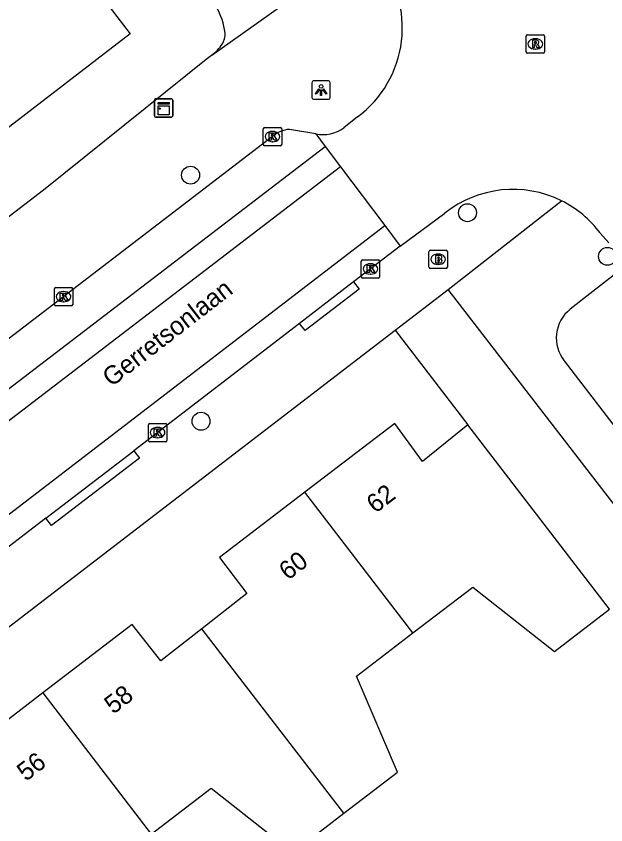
# Model space of a CAD drawing. Extents: x 159353 to 160616, y 385893 to 387321.
# Drawn here: x 160102.59 to 160134.73, y 386621.17 to 386665.26 of the extents above; entities that cross this region are included whole.
import ezdxf

# ---------------------------------------------------------------- set-up
doc = ezdxf.new("R2010")
doc.units = 0
for name, color, linetype in [('IMGEO_Boom', 7, 'Continuous'), ('IMGEO_Brandkraan', 7, 'Continuous'), ('IMGEO_Groenvoorziening', 7, 'Continuous'), ('IMGEO_Kast', 7, 'Continuous'), ('IMGEO_Kolk', 7, 'Continuous'), ('IMGEO_Lichtpunt', 7, 'Continuous'), ('IMGEO_Openbare_ruimte_label', 7, 'Continuous'), ('IMGEO_Pand', 7, 'Continuous'), ('IMGEO_Pand_nummerreeks', 7, 'Continuous'), ('IMGEO_Rijbaan_lokaal_gesloten', 7, 'Continuous'), ('IMGEO_Rijbaan_lokaal_open', 7, 'Continuous'), ('IMGEO_Rioolput', 7, 'Continuous'), ('IMGEO_Voetpad_open', 7, 'Continuous')]:
    doc.layers.add(name, color=color, linetype=linetype)

msp = doc.modelspace()

# ---------------------------------------------------------------- linework, layer by layer
at = {"layer": 'IMGEO_Boom'}
for centre in [(160112.095, 386656.59), (160127.191, 386654.541), (160134.823, 386652.162), (160112.665, 386643.17)]:
    msp.add_circle(centre, 0.489, dxfattribs=at)
at = {"layer": 'IMGEO_Brandkraan'}
for p, q in [((160125.093, 386651.578), (160125.093, 386652.43)), ((160125.168, 386652.504), (160126.02, 386652.504)), ((160126.094, 386652.43), (160126.094, 386651.578)), ((160125.581, 386652.284), (160125.606, 386652.284)), ((160126.02, 386651.504), (160125.168, 386651.504)), ((160125.604, 386651.724), (160125.579, 386651.724))]:
    msp.add_line(p, q, dxfattribs=at)
for points in [[(160125.093, 386651.578), (160125.093, 386652.43)], [(160125.168, 386652.504), (160126.02, 386652.504)], [(160126.094, 386652.43), (160126.094, 386651.578)], [(160125.441, 386652.204), (160125.441, 386651.804), (160125.654, 386651.804)], [(160125.672, 386652.204), (160125.441, 386652.204)], [(160125.62, 386652.123), (160125.566, 386652.123), (160125.566, 386652.047)], [(160125.566, 386652.047), (160125.619, 386652.047)], [(160125.628, 386651.971), (160125.566, 386651.971), (160125.566, 386651.89)], [(160126.02, 386651.504), (160125.168, 386651.504)], [(160125.566, 386651.89), (160125.628, 386651.89)]]:
    msp.add_lwpolyline(points, dxfattribs=at)
for centre, radius, start, end in [((160125.17, 386652.428), 0.0765, 91.552, 178.448), ((160125.17, 386652.428), 0.0765, 91.552, 178.448), ((160126.018, 386652.428), 0.0765, 1.552, 88.448), ((160126.018, 386652.428), 0.0765, 1.552, 88.448), ((160125.621, 386652.085), 0.0379, 267.8285, 90.9355), ((160125.629, 386651.93), 0.0404, 269.8759, 90.5077), ((160125.676, 386652.059), 0.145, 59.4692, 91.5367), ((160125.701, 386652.106), 0.0922, 285.5137, 58.1501), ((160125.706, 386651.914), 0.105, 301.3115, 78.989), ((160125.17, 386651.58), 0.0765, 181.552, 268.448), ((160125.17, 386651.58), 0.0765, 181.552, 268.448), ((160125.66, 386652.055), 0.251, 268.6676, 293.5347), ((160126.018, 386651.58), 0.0765, 271.552, 358.448), ((160126.018, 386651.58), 0.0765, 271.552, 358.448)]:
    msp.add_arc(centre, radius, start, end, dxfattribs=at)
for centre, major_axis, ratio, start_param, end_param in [((160125.58, 386652.004), (-0.387, 0.002), 0.722429, 4.712389, 7.853982), ((160125.605, 386652.004), (-0.39, 0.002), 0.717154, 1.570796, 4.712389)]:
    msp.add_ellipse(centre, major_axis=major_axis, ratio=ratio, start_param=start_param, end_param=end_param, dxfattribs=at)
at = {"layer": 'IMGEO_Groenvoorziening'}
msp.add_lwpolyline([(160123.252, 386648.14), (160127.209, 386642.984)], dxfattribs=at)
at = {"layer": 'IMGEO_Kast'}
for p, q in [((160110.201, 386660.755), (160111.042, 386660.755)), ((160111.042, 386660.755), (160110.201, 386660.755)), ((160110.126, 386659.83), (160110.126, 386660.671)), ((160110.126, 386660.671), (160110.126, 386659.83)), ((160111.126, 386660.68), (160111.126, 386659.839)), ((160111.126, 386659.839), (160111.126, 386660.68)), ((160111.051, 386659.755), (160110.21, 386659.755)), ((160110.21, 386659.755), (160111.051, 386659.755))]:
    msp.add_line(p, q, dxfattribs=at)
for points in [[(160110.321, 386660.545), (160110.921, 386660.545), (160110.921, 386660.46), (160110.321, 386660.46), (160110.321, 386660.545)], [(160110.321, 386660.37), (160110.921, 386660.37), (160110.921, 386659.881), (160110.321, 386659.881), (160110.321, 386660.37)]]:
    msp.add_lwpolyline(points, dxfattribs=at)
msp.add_circle((160110.405, 386660.219), 0.0377, dxfattribs=at)
for centre, start, end in [((160110.204, 386660.677), 92.4484, 184.2845), ((160110.204, 386660.677), 92.4484, 184.2845), ((160111.048, 386660.677), 2.4484, 94.2845), ((160111.048, 386660.677), 2.4484, 94.2845), ((160110.204, 386659.833), 182.4484, 274.2845), ((160110.204, 386659.833), 182.4484, 274.2845), ((160111.048, 386659.833), 272.4484, 4.2845), ((160111.048, 386659.833), 272.4484, 4.2845)]:
    msp.add_arc(centre, 0.0779, start, end, dxfattribs=at)
at = {"layer": 'IMGEO_Kolk'}
for p, q in [((160116.061, 386658.267), (160116.061, 386659.119)), ((160116.136, 386659.193), (160116.988, 386659.193)), ((160117.062, 386659.119), (160117.062, 386658.267)), ((160116.549, 386658.973), (160116.574, 386658.973)), ((160116.988, 386658.193), (160116.136, 386658.193)), ((160116.572, 386658.413), (160116.547, 386658.413)), ((160121.476, 386651.977), (160122.328, 386651.977)), ((160121.401, 386651.051), (160121.401, 386651.903)), ((160121.889, 386651.757), (160121.914, 386651.757)), ((160122.402, 386651.903), (160122.402, 386651.051)), ((160121.912, 386651.197), (160121.887, 386651.197)), ((160122.328, 386650.977), (160121.476, 386650.977)), ((160104.669, 386649.537), (160104.669, 386650.389)), ((160104.744, 386650.463), (160105.596, 386650.463)), ((160105.157, 386650.243), (160105.182, 386650.243)), ((160105.67, 386650.389), (160105.67, 386649.537)), ((160105.596, 386649.463), (160104.744, 386649.463)), ((160105.18, 386649.683), (160105.155, 386649.683)), ((160109.796, 386642.127), (160109.796, 386642.979)), ((160109.871, 386643.053), (160110.723, 386643.053)), ((160110.284, 386642.833), (160110.309, 386642.833)), ((160110.797, 386642.979), (160110.797, 386642.127)), ((160110.307, 386642.273), (160110.282, 386642.273)), ((160110.723, 386642.053), (160109.871, 386642.053))]:
    msp.add_line(p, q, dxfattribs=at)
for points in [[(160116.061, 386658.267), (160116.061, 386659.119)], [(160116.136, 386659.193), (160116.988, 386659.193)], [(160117.062, 386659.119), (160117.062, 386658.267)], [(160116.382, 386658.893), (160116.505, 386658.893), (160116.505, 386658.742), (160116.635, 386658.893), (160116.799, 386658.893), (160116.653, 386658.742), (160116.806, 386658.493), (160116.654, 386658.493), (160116.569, 386658.657), (160116.505, 386658.59), (160116.505, 386658.493), (160116.382, 386658.493), (160116.382, 386658.893)], [(160116.988, 386658.193), (160116.136, 386658.193)], [(160121.476, 386651.977), (160122.328, 386651.977)], [(160121.401, 386651.051), (160121.401, 386651.903)], [(160121.722, 386651.677), (160121.845, 386651.677), (160121.845, 386651.526), (160121.975, 386651.677), (160122.139, 386651.677), (160121.993, 386651.526), (160122.146, 386651.277), (160121.994, 386651.277), (160121.909, 386651.441), (160121.845, 386651.374), (160121.845, 386651.277), (160121.722, 386651.277), (160121.722, 386651.677)], [(160122.402, 386651.903), (160122.402, 386651.051)], [(160122.328, 386650.977), (160121.476, 386650.977)], [(160104.669, 386649.537), (160104.669, 386650.389)], [(160104.744, 386650.463), (160105.596, 386650.463)], [(160105.67, 386650.389), (160105.67, 386649.537)], [(160104.99, 386650.163), (160105.113, 386650.163), (160105.113, 386650.012), (160105.243, 386650.163), (160105.407, 386650.163), (160105.261, 386650.012), (160105.414, 386649.763), (160105.262, 386649.763), (160105.177, 386649.927), (160105.113, 386649.86), (160105.113, 386649.763), (160104.99, 386649.763), (160104.99, 386650.163)], [(160105.596, 386649.463), (160104.744, 386649.463)], [(160109.796, 386642.127), (160109.796, 386642.979)], [(160109.871, 386643.053), (160110.723, 386643.053)], [(160110.117, 386642.753), (160110.24, 386642.753), (160110.24, 386642.602), (160110.37, 386642.753), (160110.534, 386642.753), (160110.388, 386642.602), (160110.541, 386642.353), (160110.389, 386642.353), (160110.304, 386642.517), (160110.24, 386642.45), (160110.24, 386642.353), (160110.117, 386642.353), (160110.117, 386642.753)], [(160110.797, 386642.979), (160110.797, 386642.127)], [(160110.723, 386642.053), (160109.871, 386642.053)]]:
    msp.add_lwpolyline(points, dxfattribs=at)
for centre, start, end in [((160116.138, 386659.117), 91.552, 178.448), ((160116.138, 386659.117), 91.552, 178.448), ((160116.986, 386659.117), 1.552, 88.448), ((160116.986, 386659.117), 1.552, 88.448), ((160116.138, 386658.269), 181.552, 268.448), ((160116.138, 386658.269), 181.552, 268.448), ((160116.986, 386658.269), 271.552, 358.448), ((160116.986, 386658.269), 271.552, 358.448), ((160121.478, 386651.901), 91.552, 178.448), ((160121.478, 386651.901), 91.552, 178.448), ((160122.326, 386651.901), 1.552, 88.448), ((160122.326, 386651.901), 1.552, 88.448), ((160121.478, 386651.053), 181.552, 268.448), ((160121.478, 386651.053), 181.552, 268.448), ((160122.326, 386651.053), 271.552, 358.448), ((160122.326, 386651.053), 271.552, 358.448), ((160104.746, 386650.387), 91.552, 178.448), ((160104.746, 386650.387), 91.552, 178.448), ((160105.594, 386650.387), 1.552, 88.448), ((160105.594, 386650.387), 1.552, 88.448), ((160104.746, 386649.539), 181.552, 268.448), ((160104.746, 386649.539), 181.552, 268.448), ((160105.594, 386649.539), 271.552, 358.448), ((160105.594, 386649.539), 271.552, 358.448), ((160109.873, 386642.977), 91.552, 178.448), ((160109.873, 386642.977), 91.552, 178.448), ((160110.721, 386642.977), 1.552, 88.448), ((160110.721, 386642.977), 1.552, 88.448), ((160109.873, 386642.129), 181.552, 268.448), ((160109.873, 386642.129), 181.552, 268.448), ((160110.721, 386642.129), 271.552, 358.448), ((160110.721, 386642.129), 271.552, 358.448)]:
    msp.add_arc(centre, 0.0765, start, end, dxfattribs=at)
for centre, major_axis, ratio, start_param, end_param in [((160116.548, 386658.693), (-0.387, 0.002), 0.722429, 4.712389, 7.853982), ((160116.573, 386658.693), (-0.39, 0.002), 0.717154, 1.570796, 4.712389), ((160121.888, 386651.477), (-0.387, 0.002), 0.722429, 4.712389, 7.853982), ((160121.913, 386651.477), (-0.39, 0.002), 0.717154, 1.570796, 4.712389), ((160105.156, 386649.963), (-0.387, 0.002), 0.722429, 4.712389, 7.853982), ((160105.181, 386649.963), (-0.39, 0.002), 0.717154, 1.570796, 4.712389), ((160110.283, 386642.553), (-0.387, 0.002), 0.722429, 4.712389, 7.853982), ((160110.308, 386642.553), (-0.39, 0.002), 0.717154, 1.570796, 4.712389)]:
    msp.add_ellipse(centre, major_axis=major_axis, ratio=ratio, start_param=start_param, end_param=end_param, dxfattribs=at)
at = {"layer": 'IMGEO_Lichtpunt'}
for p, q in [((160119.613, 386661.726), (160118.805, 386661.726)), ((160119.613, 386661.726), (160118.805, 386661.726)), ((160118.711, 386661.631), (160118.711, 386660.824)), ((160118.711, 386661.631), (160118.711, 386660.824)), ((160119.707, 386660.824), (160119.707, 386661.631)), ((160119.707, 386660.824), (160119.707, 386661.631)), ((160118.805, 386660.73), (160119.613, 386660.73)), ((160118.805, 386660.73), (160119.613, 386660.73))]:
    msp.add_line(p, q, dxfattribs=at)
for points in [[(160119.085, 386661.295), (160119.124, 386661.267), (160118.936, 386661.005), (160118.898, 386661.032), (160119.085, 386661.295)], [(160119.187, 386661.247), (160119.234, 386661.247), (160119.234, 386660.925), (160119.187, 386660.925), (160119.187, 386661.247)], [(160119.297, 386661.267), (160119.335, 386661.294), (160119.522, 386661.032), (160119.483, 386661.004), (160119.297, 386661.267)]]:
    msp.add_lwpolyline(points, dxfattribs=at)
msp.add_circle((160119.21, 386661.429), 0.0994, dxfattribs=at)
for centre, start, end in [((160118.805, 386661.631), 90, 180), ((160118.805, 386661.631), 90, 180), ((160119.613, 386661.631), 0, 90), ((160119.613, 386661.631), 0, 90), ((160118.805, 386660.824), 180, 270), ((160118.805, 386660.824), 180, 270), ((160119.613, 386660.824), 270, 0), ((160119.613, 386660.824), 270, 360)]:
    msp.add_arc(centre, 0.0946, start, end, dxfattribs=at)
at = {"layer": 'IMGEO_Pand'}
for points in [[(160096.957, 386679.706), (160108.81, 386664.293), (160099.47, 386657.111), (160087.638, 386672.569)], [(160127.209, 386642.984), (160124.734, 386640.985), (160123.225, 386643.051), (160118.33, 386639.306)], [(160134.932, 386632.925), (160127.209, 386642.984)], [(160118.33, 386639.306), (160113.676, 386635.745), (160115.161, 386633.781), (160112.704, 386631.86)], [(160124.212, 386631.625), (160118.33, 386639.306)], [(160124.212, 386631.625), (160127.475, 386634.132), (160131.935, 386630.622), (160134.932, 386632.925)], [(160112.704, 386631.86), (160110.47, 386630.114), (160108.918, 386632.096), (160104.046, 386628.354)], [(160120.444, 386621.793), (160112.704, 386631.86)], [(160120.444, 386621.793), (160123.371, 386624.042), (160121.147, 386629.27), (160124.212, 386631.625)], [(160104.046, 386628.354), (160099.393, 386624.779), (160100.88, 386622.78), (160098.473, 386620.925)], [(160104.046, 386628.354), (160109.938, 386620.657)], [(160109.938, 386620.657), (160113.209, 386623.171), (160117.67, 386619.662), (160120.444, 386621.793)]]:
    msp.add_lwpolyline(points, dxfattribs=at)
at = {"layer": 'IMGEO_Rijbaan_lokaal_gesloten'}
for points in [[(159997.207, 386564.598), (160036.11, 386594.378), (160119.43, 386658.16)], [(160120.273, 386657.041), (160037.003, 386593.264), (159998.084, 386563.455)], [(160055.805, 386600.701), (160054.923, 386601.789), (160122.685, 386653.841)], [(160123.527, 386652.722), (160120.986, 386650.777)], [(160120.986, 386650.777), (160118.037, 386648.508)], [(160118.037, 386648.508), (160108.999, 386641.557)], [(160104.211, 386637.892), (160108.999, 386641.557)], [(160104.211, 386637.892), (160095.813, 386631.429)]]:
    msp.add_lwpolyline(points, dxfattribs=at)
at = {"layer": 'IMGEO_Rijbaan_lokaal_open'}
for points in [[(160121.191, 386659.766), (160120.449, 386659.169)], [(160118.921, 386658.836), (160119.43, 386658.16)], [(160119.43, 386658.16), (160120.273, 386657.041)], [(160120.273, 386657.041), (160122.685, 386653.841)], [(160123.527, 386652.722), (160125.959, 386654.512)], [(160122.685, 386653.841), (160123.527, 386652.722)], [(160134.42, 386653.435), (160134.894, 386652.895)]]:
    msp.add_lwpolyline(points, dxfattribs=at)
for centre, radius, start, end in [((160117.61, 386664.618), 6.03, 306.4329, 39.7206), ((160119.293, 386660.801), 2, 259.282, 305.3067), ((160129.669, 386649.879), 5.935, 63.4812, 128.6887), ((160129.661, 386649.873), 5.945, 36.8157, 63.4392)]:
    msp.add_arc(centre, radius, start, end, dxfattribs=at)
at = {"layer": 'IMGEO_Rioolput'}
for p, q in [((160130.39, 386663.318), (160130.39, 386664.17)), ((160130.465, 386664.244), (160131.317, 386664.244)), ((160130.878, 386664.024), (160130.903, 386664.024)), ((160131.391, 386664.17), (160131.391, 386663.318)), ((160130.901, 386663.464), (160130.876, 386663.464)), ((160131.317, 386663.244), (160130.465, 386663.244))]:
    msp.add_line(p, q, dxfattribs=at)
for points in [[(160130.39, 386663.318), (160130.39, 386664.17)], [(160130.465, 386664.244), (160131.317, 386664.244)], [(160130.979, 386663.942), (160130.727, 386663.944), (160130.727, 386663.544)], [(160130.905, 386663.863), (160130.851, 386663.863), (160130.851, 386663.782)], [(160131.391, 386664.17), (160131.391, 386663.318)], [(160130.727, 386663.544), (160130.851, 386663.544), (160130.851, 386663.706), (160130.862, 386663.706)], [(160130.851, 386663.782), (160130.903, 386663.782)], [(160130.909, 386663.677), (160130.98, 386663.544), (160131.12, 386663.544), (160131.055, 386663.67)], [(160131.317, 386663.244), (160130.465, 386663.244)]]:
    msp.add_lwpolyline(points, dxfattribs=at)
for centre, radius, start, end in [((160130.467, 386664.168), 0.0765, 91.552, 178.448), ((160130.467, 386664.168), 0.0765, 91.552, 178.448), ((160130.911, 386663.767), 0.0964, 77.0061, 93.1865), ((160130.925, 386663.824), 0.0378, 276.6634, 79.6772), ((160130.978, 386663.832), 0.109, 350.3612, 89.416), ((160131.315, 386664.168), 0.0765, 1.552, 88.448), ((160131.315, 386664.168), 0.0765, 1.552, 88.448), ((160130.861, 386663.653), 0.0533, 26.0293, 88.6989), ((160130.887, 386663.971), 0.19, 274.7715, 282.9687), ((160130.976, 386663.832), 0.112, 277.5842, 350.9817), ((160130.96, 386663.617), 0.108, 29.5134, 73.7905), ((160130.467, 386663.32), 0.0765, 181.552, 268.448), ((160130.467, 386663.32), 0.0765, 181.552, 268.448), ((160131.315, 386663.32), 0.0765, 271.552, 358.448), ((160131.315, 386663.32), 0.0765, 271.552, 358.448)]:
    msp.add_arc(centre, radius, start, end, dxfattribs=at)
for centre, major_axis, ratio, start_param, end_param in [((160130.877, 386663.744), (-0.387, 0.002), 0.722429, 4.712389, 7.853982), ((160130.902, 386663.744), (-0.39, 0.002), 0.717154, 1.570796, 4.712389)]:
    msp.add_ellipse(centre, major_axis=major_axis, ratio=ratio, start_param=start_param, end_param=end_param, dxfattribs=at)
at = {"layer": 'IMGEO_Voetpad_open'}
for points in [[(160113.238, 386663.137), (160113.256, 386663.136), (160121.752, 386669.175)], [(160092.338, 386646.788), (160104.078, 386655.792), (160112.944, 386662.916), (160113.238, 386663.137)], [(160118.921, 386658.836), (160117.484, 386659.086)], [(160116.562, 386658.693), (160069.88, 386622.904), (160069.658, 386622.564), (160069.376, 386621.219)], [(160126.145, 386650.362), (160132.319, 386655.19)], [(160135.513, 386651.407), (160132.79, 386649.276)], [(160120.986, 386650.777), (160121.29, 386650.381), (160118.341, 386648.112), (160118.037, 386648.508)], [(160123.252, 386648.14), (160126.145, 386650.362)], [(160137.833, 386635.192), (160126.145, 386650.362)], [(160058.764, 386598.609), (160123.252, 386648.14)], [(160132.468, 386646.462), (160151.799, 386621.296)], [(160108.999, 386641.557), (160109.302, 386641.16), (160104.514, 386637.495), (160104.211, 386637.892)]]:
    msp.add_lwpolyline(points, dxfattribs=at)
for centre, radius, start, end in [((160110.151, 386663.843), 3.863, 7.3695, 29.6219), ((160112.942, 386664.294), 1.041, 328.2378, 2.4654), ((160112.027, 386664.898), 2.137, 304.5234, 327.3895), ((160117.578, 386657.587), 1.502, 93.5942, 132.5778), ((160134.032, 386647.708), 2, 128.3873, 218.557)]:
    msp.add_arc(centre, radius, start, end, dxfattribs=at)

# ---------------------------------------------------------------- texts
at = {"layer": 'IMGEO_Openbare_ruimte_label'}
msp.add_text('Gerretsonlaan', height=1, rotation=37.7293, dxfattribs=at).set_placement((160107.779, 386645.009))
at = {"layer": 'IMGEO_Pand_nummerreeks'}
for s, rotation, p in [('62', 37.4198, (160122.172, 386638.115)), ('60', 37.4198, (160117.402, 386634.465)), ('58', 37.5311, (160107.881, 386627.164)), ('56', 37.5287, (160103.118, 386623.503))]:
    msp.add_text(s, height=1, rotation=rotation, dxfattribs=at).set_placement(p)

doc.saveas('drawing.dxf')
